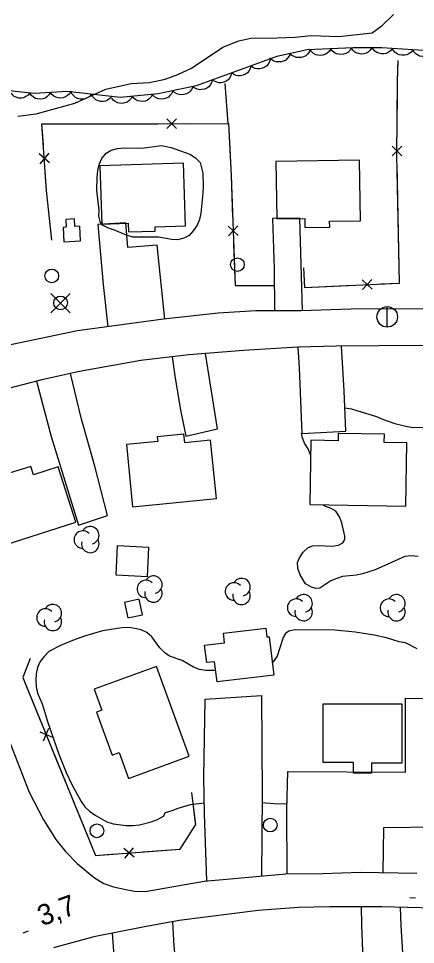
# Model space of a CAD drawing. Extents: x 282461 to 284471, y 5554090 to 5557646.
# Drawn here: x 283268.6 to 283326.6, y 5555733.8 to 5555869.1 of the extents above; entities that cross this region are included whole.
import ezdxf

# ---------------------------------------------------------------- set-up
doc = ezdxf.new("R2010")
doc.units = 0
for name, color, linetype in [('Niveau 19', 7, 'Continuous'), ('Niveau 2', 7, 'Continuous'), ('Niveau 21', 7, 'Continuous'), ('Niveau 3', 7, 'Continuous'), ('Niveau 31', 7, 'Continuous'), ('Niveau 36', 7, 'Continuous'), ('Niveau 37', 7, 'Continuous'), ('Niveau 44', 7, 'Continuous')]:
    doc.layers.add(name, color=color, linetype=linetype)

msp = doc.modelspace()

# ---------------------------------------------------------------- linework, layer by layer
at = {"layer": 'Niveau 19'}
for points in [[(283289.93, 5555825.16), (283288.81, 5555835.94), (283284.52, 5555835.61), (283284.25, 5555839.24), (283280.14, 5555838.98), (283280.93, 5555830.22), (283281.62, 5555824.04)], [(283310.06, 5555826.39), (283309.64, 5555839.89), (283305.69, 5555839.86), (283305.89, 5555832.53), (283305.94, 5555826.38)], [(283291.03, 5555819.66), (283291.44, 5555816.53), (283292.22, 5555811.89), (283293.01, 5555808.08), (283297.64, 5555809.15), (283295.88, 5555820.15)], [(283309.37, 5555821.07), (283309.57, 5555818.04), (283309.97, 5555808.46), (283316.4, 5555808.8), (283316.14, 5555814.67), (283315.74, 5555821.22)], [(283271.21, 5555816.08), (283273.31, 5555807.99), (283277.3, 5555795.04), (283281.57, 5555796.46), (283279.71, 5555803.68), (283277.75, 5555810.52), (283276.14, 5555817.23)], [(283296.07, 5555743.11), (283295.72, 5555752.9), (283295.65, 5555758.26), (283295.83, 5555769.65), (283304.06, 5555770.18), (283304.14, 5555755.67), (283304.08, 5555743.84)], [(283307.81, 5555744.15), (283307.76, 5555753.45), (283307.92, 5555759.1), (283325.08, 5555759), (283325.08, 5555769.8), (283330.37, 5555769.68), (283330.2, 5555758.41), (283329.84, 5555750.97), (283321.9, 5555750.85), (283321.77, 5555744.33)], [(283318.64, 5555739.36), (283318.65, 5555736.71), (283319.1, 5555724.95), (283325.13, 5555725.34), (283324.45, 5555736.58), (283324.39, 5555739.25)], [(283282.26, 5555735.46), (283283.45, 5555719.11), (283289.86, 5555720.03), (283292.69, 5555720.51), (283291.58, 5555730.69), (283291.32, 5555733.58), (283291.12, 5555737.15)]]:
    msp.add_lwpolyline(points, dxfattribs=at)
at = {"layer": 'Niveau 2'}
for points in [[(283320.24, 5555866.97), (283321.71, 5555868.06), (283323.36, 5555869.67)], [(283268.46, 5555854.79), (283271.13, 5555855.16), (283276.8, 5555856.71), (283281.31, 5555858.72), (283285.02, 5555859.56), (283287.68, 5555859.7), (283290, 5555860.18), (283291.85, 5555860.89), (283293.82, 5555861.83), (283298.43, 5555864.88), (283300.74, 5555865.82), (283302.48, 5555866.19), (283306.31, 5555866.22), (283308.98, 5555866.35), (283311.3, 5555866.6), (283315.37, 5555866.41), (283320.24, 5555866.97)], [(283289.47, 5555850.49), (283290.87, 5555850.21), (283293.6, 5555849.25), (283294.42, 5555848.73), (283295.12, 5555848.05), (283295.48, 5555846.49), (283295.56, 5555844.52), (283295.51, 5555843.53), (283295.19, 5555840.64), (283295.02, 5555839.71), (283294.68, 5555838.9), (283294.11, 5555838.08), (283293.48, 5555837.38), (283292.73, 5555836.97), (283291.8, 5555836.73), (283290.93, 5555836.79), (283289.08, 5555837.12), (283285.25, 5555837.15), (283284.32, 5555837.43), (283282.57, 5555838.17), (283281.7, 5555838.45), (283280.83, 5555838.9), (283280.47, 5555839.42), (283280.29, 5555840.17), (283280.34, 5555841.04), (283280.02, 5555843.99), (283280.07, 5555845.9), (283280.17, 5555846.83), (283280.34, 5555847.75), (283280.74, 5555848.63), (283281.37, 5555849.38), (283282.12, 5555849.85), (283283.04, 5555850.09), (283284.03, 5555850.16), (283286.58, 5555850.12), (283289.47, 5555850.49)], [(283316.25, 5555812.22), (283317.2, 5555812.05), (283318.13, 5555811.77), (283320.86, 5555810.93), (283321.74, 5555810.53), (283323.54, 5555809.91), (283325.34, 5555809.46), (283326.33, 5555809.35), (283328.3, 5555809.36), (283329.23, 5555809.43), (283330.15, 5555809.61), (283331.14, 5555809.62), (283333.75, 5555809.41), (283339.23, 5555809.74)], [(283311.23, 5555805.35), (283310.87, 5555806.22), (283310.34, 5555807.02), (283309.99, 5555807.95), (283309.91, 5555808.57)], [(283326.96, 5555790.49), (283325.98, 5555790.6), (283324.99, 5555790.48), (283320.66, 5555788.53), (283318.81, 5555787.94), (283317.88, 5555787.76), (283315.91, 5555787.57), (283315.05, 5555787.28), (283314.18, 5555786.92), (283312.57, 5555785.87), (283311.99, 5555785.81), (283311.35, 5555786.03), (283310.47, 5555786.49), (283309.71, 5555787.81), (283309.35, 5555788.74), (283309.34, 5555789.6), (283309.63, 5555790.3), (283310.14, 5555791.11), (283310.83, 5555791.76), (283311.52, 5555792.05), (283312.39, 5555792.11), (283314.31, 5555792.01), (283315.29, 5555792.14), (283315.93, 5555792.49), (283316.21, 5555792.95), (283316.21, 5555793.47), (283315.78, 5555795.38), (283315.43, 5555796.3), (283314.9, 5555797.11), (283314.26, 5555797.51), (283313.33, 5555797.85), (283313.12, 5555797.98)], [(283297.38, 5555773.84), (283295.92, 5555773.82), (283294.99, 5555773.99), (283294.12, 5555774.33), (283292.49, 5555775.3), (283290.63, 5555775.92), (283289.93, 5555776.44), (283289.22, 5555777.13), (283288.05, 5555778.74), (283287.29, 5555779.37), (283286.48, 5555779.77), (283285.55, 5555779.99), (283284.62, 5555780.1), (283283.63, 5555780.09), (283280.85, 5555779.61), (283278.19, 5555778.84), (283276.46, 5555778.24), (283274.67, 5555777.48), (283273, 5555776.6), (283272.31, 5555775.9), (283271.74, 5555775.14), (283271.34, 5555774.27), (283271.12, 5555773.34), (283271.07, 5555772.42), (283271.13, 5555771.44), (283271.32, 5555770.51), (283272.03, 5555768.96)], [(283326.8, 5555777.01), (283325.11, 5555777.87), (283324.18, 5555778.03), (283322.32, 5555778.6), (283320.51, 5555778.99), (283317.73, 5555779.43), (283314.77, 5555779.75), (283308.97, 5555779.77), (283308.04, 5555779.59), (283307.58, 5555779.24), (283307.24, 5555778.65), (283306.34, 5555775.93), (283305.77, 5555775.11), (283305.65, 5555774.99)], [(283272.03, 5555768.96), (283272.86, 5555766.24), (283274.47, 5555761.63), (283275.54, 5555758.92), (283276.37, 5555757.19), (283277.72, 5555754.72), (283278.25, 5555753.91), (283278.95, 5555753.28), (283279.77, 5555752.71), (283281.46, 5555751.74), (283282.39, 5555751.46), (283284.31, 5555751.18), (283285.29, 5555751.19), (283286.22, 5555751.31), (283287.95, 5555751.73), (283288.88, 5555752.08), (283289.74, 5555752.55), (283290.03, 5555753.08), (283291.01, 5555753.37), (283291.87, 5555753.73), (283293.67, 5555754.26), (283295.7, 5555754.53)], [(283304.13, 5555754.57), (283305.9, 5555754.41), (283307.79, 5555754.35)]]:
    msp.add_lwpolyline(points, dxfattribs=at)
at = {"layer": 'Niveau 21'}
for points in [[(283424.65, 5555807.76), (283419.5, 5555809.39), (283414.03, 5555810.79), (283395.36, 5555815.91), (283389.02, 5555817.54), (283378.92, 5555819.85), (283372.58, 5555821.42), (283367.64, 5555822.48), (283357.01, 5555824.48), (283350.67, 5555825.47), (283345.27, 5555826.01), (283338.77, 5555826.42), (283332.33, 5555826.66), (283317.09, 5555826.61), (283309.84, 5555826.38), (283303.23, 5555826.38), (283297.72, 5555826.05), (283289.73, 5555825.14), (283277.17, 5555823.43), (283264.32, 5555820.78)], [(283388.58, 5555812.82), (283377.06, 5555815.68), (283369.85, 5555817.13), (283364.39, 5555818.19), (283350.73, 5555820.22), (283343.36, 5555820.86), (283335.24, 5555821.14), (283327.29, 5555821.31), (283314.99, 5555821.21), (283309.37, 5555821.07), (283301.42, 5555820.58), (283293.44, 5555819.96), (283286.43, 5555819.09), (283277.46, 5555817.53), (283271.96, 5555816.27), (283266.52, 5555814.9)], [(283266.7, 5555764.85), (283270.14, 5555756.08), (283272.2, 5555752.04), (283274.03, 5555749.16), (283275.44, 5555747.38), (283277.13, 5555745.65), (283279.64, 5555743.53), (283281.04, 5555742.73), (283282.43, 5555742.22), (283284.23, 5555741.83), (283285.51, 5555741.61), (283287.08, 5555741.56), (283295.7, 5555743.07), (283307.63, 5555744.15), (283312.97, 5555744.19), (283318.53, 5555744.4), (283326.76, 5555744.23)], [(283362.46, 5555733.1), (283357.58, 5555734.63), (283352.75, 5555735.86), (283346.77, 5555737.15), (283337.31, 5555738.41), (283329.14, 5555739.1), (283321.65, 5555739.34), (283314, 5555739.34), (283309.48, 5555739.24), (283303.57, 5555738.79), (283292.04, 5555737.32), (283286.72, 5555736.35), (283279.55, 5555734.92), (283273.65, 5555733.31)]]:
    msp.add_lwpolyline(points, dxfattribs=at)
at = {"layer": 'Niveau 3'}
for p, q in [((283325.75, 5555740.7), (283326.55, 5555740.64)), ((283269.26, 5555735.53), (283270.01, 5555735.8))]:
    msp.add_line(p, q, dxfattribs=at)
at = {"layer": 'Niveau 31'}
for points in [[(283292.67, 5555847.93), (283280.45, 5555847.55), (283280.72, 5555839.03), (283284.6, 5555839.15), (283284.64, 5555837.89), (283288.52, 5555838.01), (283288.5, 5555838.65), (283292.96, 5555838.79), (283292.67, 5555847.93)], [(283318.5, 5555839.52), (283318.36, 5555848.38), (283306.17, 5555848.19), (283306.3, 5555839.8), (283310.38, 5555839.86), (283310.4, 5555838.53), (283314.02, 5555838.59), (283314, 5555839.46), (283318.5, 5555839.52)], [(283277.5, 5555838.72), (283276.8, 5555838.67), (283276.73, 5555839.79), (283275.46, 5555839.71), (283275.53, 5555838.57), (283275.07, 5555838.54), (283275.2, 5555836.44), (283277.63, 5555836.59), (283277.5, 5555838.72)], [(283285.23, 5555797.74), (283297.47, 5555798.96), (283296.62, 5555807.46), (283292.86, 5555807.08), (283292.73, 5555808.37), (283288.84, 5555807.98), (283288.91, 5555807.29), (283284.32, 5555806.84), (283285.23, 5555797.74)], [(283311.12, 5555798.08), (283325.14, 5555797.84), (283325.29, 5555807.07), (283322, 5555807.13), (283322.02, 5555808.33), (283315.27, 5555808.44), (283315.26, 5555807.4), (283311.28, 5555807.47), (283311.12, 5555798.08)], [(283265.18, 5555791.73), (283276.94, 5555795.48), (283274.35, 5555803.58), (283270.73, 5555802.42), (283270.34, 5555803.65), (283266.57, 5555802.45), (283266.81, 5555801.71), (283262.44, 5555800.32), (283265.18, 5555791.73)], [(283287.55, 5555791.87), (283287.36, 5555787.54), (283282.85, 5555787.74), (283283.04, 5555792.07), (283287.55, 5555791.87)], [(283286.68, 5555781.96), (283286.2, 5555784.24), (283284.06, 5555783.78), (283284.55, 5555781.51), (283286.68, 5555781.96)], [(283305.84, 5555773.17), (283297.56, 5555772.19), (283297.21, 5555775.12), (283296.06, 5555774.98), (283295.75, 5555777.56), (283298.66, 5555777.9), (283298.49, 5555779.29), (283304.67, 5555780.02), (283304.82, 5555778.73), (283305.17, 5555778.77), (283305.84, 5555773.17)], [(283288.71, 5555774.41), (283279.62, 5555771.1), (283280.74, 5555768.03), (283279.95, 5555767.74), (283282.24, 5555761.46), (283283.27, 5555761.84), (283284.63, 5555758.08), (283293.48, 5555761.3), (283288.71, 5555774.41)], [(283313.08, 5555768.96), (283324.58, 5555768.97), (283324.58, 5555760.3), (283320.11, 5555760.3), (283320.11, 5555758.83), (283317.5, 5555758.83), (283317.49, 5555760.39), (283313.08, 5555760.39), (283313.08, 5555768.96)]]:
    msp.add_lwpolyline(points, dxfattribs=at)
at = {"layer": 'Niveau 36'}
for p, q in [((283276.1, 5555826.09), (283273.28, 5555828.91)), ((283273.28, 5555826.09), (283276.1, 5555828.91)), ((283322.42, 5555823.97), (283322.42, 5555826.97))]:
    msp.add_line(p, q, dxfattribs=at)
for centre, radius in [((283300.54, 5555833.11), 1), ((283273.42, 5555831.47), 1), ((283274.7, 5555827.52), 1), ((283322.43, 5555825.48), 1.5), ((283280.01, 5555750.42), 1), ((283305.33, 5555751.25), 1)]:
    msp.add_circle(centre, radius, dxfattribs=at)
at = {"layer": 'Niveau 37'}
for p, q in [((283290.21, 5555852.99), (283291.62, 5555854.41)), ((283291.63, 5555852.99), (283290.21, 5555854.4)), ((283324.57, 5555850.41), (283323.14, 5555849.01)), ((283324.56, 5555849), (283323.15, 5555850.42)), ((283273.08, 5555847.96), (283271.57, 5555849.28)), ((283272.99, 5555849.37), (283271.67, 5555847.86)), ((283299.18, 5555838.72), (283300.64, 5555837.36)), ((283299.23, 5555837.3), (283300.59, 5555838.77)), ((283320.24, 5555829.53), (283318.76, 5555830.88)), ((283318.82, 5555829.47), (283320.17, 5555830.95)), ((283271.67, 5555764.87), (283273.51, 5555764.09)), ((283272.2, 5555763.56), (283272.98, 5555765.4)), ((283285.48, 5555746.55), (283283.96, 5555747.86)), ((283284.07, 5555746.44), (283285.38, 5555747.96))]:
    msp.add_line(p, q, dxfattribs=at)
for points in [[(283310.2, 5555832.63), (283310.35, 5555829.79), (283324.2, 5555830.42), (283323.85, 5555849.11), (283323.93, 5555859.81), (283324.02, 5555862.94)], [(283323.98, 5555861.71), (283324.02, 5555862.94)], [(283323.87, 5555851.71), (283323.93, 5555859.81), (283323.98, 5555861.71)], [(283299.17, 5555853.71), (283298.77, 5555859.55)], [(283299.17, 5555853.71), (283298.77, 5555859.55)], [(283273.41, 5555836.67), (283272.65, 5555843.96), (283271.98, 5555853.67), (283299.23, 5555853.71), (283299.62, 5555846.1), (283300.2, 5555830.06), (283305.94, 5555830.05)], [(283272.19, 5555850.61), (283271.98, 5555853.67), (283278.92, 5555853.68)], [(283278.92, 5555853.68), (283288.92, 5555853.69)], [(283292.92, 5555853.7), (283299.23, 5555853.71), (283299.42, 5555850.03)], [(283299.42, 5555850.03), (283299.62, 5555846.1), (283299.84, 5555840.04)], [(283324.06, 5555837.71), (283323.88, 5555847.71)], [(283273.41, 5555836.67), (283272.65, 5555843.96), (283272.47, 5555846.62)], [(283321.49, 5555830.3), (283324.2, 5555830.42), (283324.06, 5555837.71)], [(283299.98, 5555836.04), (283300.2, 5555830.06), (283304.22, 5555830.05)], [(283310.2, 5555832.63), (283310.35, 5555829.79), (283317.5, 5555830.12)], [(283304.22, 5555830.05), (283305.94, 5555830.05)], [(283270.26, 5555775.61), (283269.18, 5555772.83), (283279.79, 5555746.84), (283292.18, 5555747.75), (283294.47, 5555751.35), (283293.9, 5555756.02)], [(283270.26, 5555775.61), (283269.18, 5555772.83), (283271.83, 5555766.33)], [(283273.34, 5555762.63), (283277.12, 5555753.37)], [(283294.44, 5555751.6), (283293.9, 5555756.02)], [(283277.12, 5555753.37), (283279.79, 5555746.84), (283282.73, 5555747.06)], [(283286.72, 5555747.35), (283292.18, 5555747.75), (283294.47, 5555751.35), (283294.44, 5555751.6)]]:
    msp.add_lwpolyline(points, dxfattribs=at)
at = {"layer": 'Niveau 44'}
for points in [[(283395.71, 5555869.5), (283395.15, 5555867.57), (283394.57, 5555864.91), (283392.49, 5555860.73), (283389.25, 5555859.55), (283383.45, 5555858.8), (283377.65, 5555858.53), (283371.37, 5555858.71), (283365.33, 5555859.12), (283358.12, 5555860.45), (283344.39, 5555863.82), (283339.51, 5555864.48), (283327.67, 5555864.38), (283321.63, 5555864.79), (283317.45, 5555864.76), (283310.72, 5555864.47), (283306.32, 5555863.51), (283294.52, 5555859.25), (283288.96, 5555858.05), (283283.39, 5555857.54), (283275.73, 5555858.4), (283270.86, 5555858.13), (283264.35, 5555858.77)], [(283320.17, 5555864.78), (283319.94, 5555864.43), (283319.63, 5555864.17), (283319.35, 5555864), (283319.01, 5555863.91), (283318.64, 5555863.87), (283318.26, 5555863.93), (283317.95, 5555864.02), (283317.65, 5555864.21), (283317.38, 5555864.46), (283317.17, 5555864.76)], [(283323.17, 5555864.69), (283322.91, 5555864.36), (283322.58, 5555864.12), (283322.29, 5555863.97), (283321.94, 5555863.9), (283321.57, 5555863.9), (283321.2, 5555863.99), (283320.89, 5555864.09), (283320.61, 5555864.31), (283320.36, 5555864.58), (283320.18, 5555864.89)], [(283308.23, 5555863.93), (283308.08, 5555863.54), (283307.83, 5555863.22), (283307.59, 5555862.99), (283307.27, 5555862.83), (283306.92, 5555862.72), (283306.54, 5555862.71), (283306.21, 5555862.72), (283305.88, 5555862.85), (283305.56, 5555863.04), (283305.3, 5555863.29)], [(283311.17, 5555864.57), (283311.01, 5555864.18), (283310.76, 5555863.86), (283310.52, 5555863.63), (283310.21, 5555863.47), (283309.85, 5555863.36), (283309.47, 5555863.35), (283309.14, 5555863.36), (283308.81, 5555863.49), (283308.5, 5555863.68), (283308.23, 5555863.93)], [(283314.17, 5555864.62), (283313.96, 5555864.26), (283313.65, 5555863.99), (283313.38, 5555863.81), (283313.04, 5555863.71), (283312.67, 5555863.66), (283312.29, 5555863.7), (283311.98, 5555863.78), (283311.67, 5555863.96), (283311.39, 5555864.2), (283311.18, 5555864.49)], [(283317.17, 5555864.75), (283316.95, 5555864.39), (283316.65, 5555864.12), (283316.37, 5555863.94), (283316.04, 5555863.83), (283315.67, 5555863.79), (283315.29, 5555863.83), (283314.97, 5555863.91), (283314.67, 5555864.09), (283314.39, 5555864.33), (283314.17, 5555864.62)], [(283326.16, 5555864.48), (283325.91, 5555864.15), (283325.57, 5555863.92), (283325.28, 5555863.77), (283324.93, 5555863.7), (283324.57, 5555863.69), (283324.19, 5555863.78), (283323.89, 5555863.89), (283323.6, 5555864.1), (283323.35, 5555864.37), (283323.17, 5555864.69)], [(283329.16, 5555864.28), (283328.9, 5555863.95), (283328.57, 5555863.72), (283328.27, 5555863.56), (283327.93, 5555863.5), (283327.56, 5555863.49), (283327.19, 5555863.58), (283326.88, 5555863.69), (283326.6, 5555863.9), (283326.34, 5555864.17), (283326.16, 5555864.48)], [(283302.52, 5555862.14), (283302.42, 5555861.73), (283302.21, 5555861.38), (283302, 5555861.13), (283301.71, 5555860.93), (283301.37, 5555860.77), (283301, 5555860.7), (283300.67, 5555860.68), (283300.33, 5555860.76), (283299.99, 5555860.91), (283299.7, 5555861.12)], [(283305.34, 5555863.16), (283305.24, 5555862.75), (283305.03, 5555862.4), (283304.82, 5555862.15), (283304.53, 5555861.95), (283304.2, 5555861.79), (283303.82, 5555861.72), (283303.49, 5555861.7), (283303.15, 5555861.78), (283302.81, 5555861.93), (283302.52, 5555862.14)], [(283299.7, 5555861.12), (283299.59, 5555860.71), (283299.38, 5555860.37), (283299.18, 5555860.11), (283298.89, 5555859.91), (283298.55, 5555859.75), (283298.17, 5555859.68), (283297.85, 5555859.66), (283297.51, 5555859.74), (283297.17, 5555859.89), (283296.87, 5555860.1)], [(283296.87, 5555860.1), (283296.77, 5555859.69), (283296.56, 5555859.35), (283296.35, 5555859.09), (283296.06, 5555858.89), (283295.73, 5555858.73), (283295.35, 5555858.67), (283295.03, 5555858.64), (283294.68, 5555858.72), (283294.34, 5555858.87), (283294.05, 5555859.08)], [(283270.23, 5555858.19), (283269.96, 5555857.87), (283269.62, 5555857.65), (283269.32, 5555857.5), (283268.98, 5555857.45), (283268.61, 5555857.45), (283268.24, 5555857.55), (283267.93, 5555857.67), (283267.66, 5555857.89), (283267.41, 5555858.17), (283267.24, 5555858.49)], [(283273.22, 5555858.26), (283273.01, 5555857.9), (283272.71, 5555857.63), (283272.43, 5555857.44), (283272.1, 5555857.33), (283271.73, 5555857.28), (283271.35, 5555857.32), (283271.03, 5555857.39), (283270.73, 5555857.57), (283270.44, 5555857.81), (283270.23, 5555858.09)], [(283276.22, 5555858.43), (283276, 5555858.07), (283275.7, 5555857.8), (283275.43, 5555857.61), (283275.09, 5555857.5), (283274.73, 5555857.45), (283274.35, 5555857.49), (283274.03, 5555857.56), (283273.72, 5555857.74), (283273.44, 5555857.97), (283273.22, 5555858.26)], [(283279.2, 5555858.01), (283278.93, 5555857.69), (283278.58, 5555857.47), (283278.28, 5555857.33), (283277.94, 5555857.28), (283277.57, 5555857.29), (283277.2, 5555857.4), (283276.9, 5555857.52), (283276.62, 5555857.75), (283276.38, 5555858.03), (283276.21, 5555858.35)], [(283282.18, 5555857.68), (283281.91, 5555857.36), (283281.56, 5555857.14), (283281.27, 5555857), (283280.92, 5555856.95), (283280.55, 5555856.96), (283280.18, 5555857.06), (283279.88, 5555857.19), (283279.61, 5555857.41), (283279.36, 5555857.69), (283279.2, 5555858.01)], [(283291.1, 5555858.51), (283290.94, 5555858.12), (283290.69, 5555857.81), (283290.45, 5555857.58), (283290.14, 5555857.42), (283289.78, 5555857.31), (283289.4, 5555857.29), (283289.07, 5555857.31), (283288.75, 5555857.44), (283288.43, 5555857.63), (283288.17, 5555857.88)], [(283294.03, 5555859.14), (283293.88, 5555858.76), (283293.62, 5555858.44), (283293.38, 5555858.21), (283293.07, 5555858.05), (283292.72, 5555857.94), (283292.33, 5555857.93), (283292.01, 5555857.95), (283291.68, 5555858.07), (283291.36, 5555858.26), (283291.1, 5555858.51)], [(283285.16, 5555857.7), (283284.96, 5555857.34), (283284.67, 5555857.05), (283284.41, 5555856.86), (283284.08, 5555856.73), (283283.71, 5555856.67), (283283.33, 5555856.7), (283283.01, 5555856.76), (283282.7, 5555856.92), (283282.4, 5555857.15), (283282.18, 5555857.43)], [(283288.15, 5555857.98), (283287.95, 5555857.61), (283287.66, 5555857.33), (283287.39, 5555857.13), (283287.06, 5555857.01), (283286.7, 5555856.94), (283286.32, 5555856.97), (283286, 5555857.03), (283285.69, 5555857.2), (283285.39, 5555857.42), (283285.16, 5555857.7)]]:
    msp.add_lwpolyline(points, dxfattribs=at)
for centre, start, end in [((283279.04, 5555793.59), 282.2692, 149.7263), ((283277.95, 5555792.95), 44.1154, 269.804), ((283279.04, 5555792.32), 166.9369, 29.6212), ((283287.17, 5555785.74), 44.1154, 269.804), ((283288.27, 5555786.37), 282.2692, 149.7263), ((283300.05, 5555785.37), 44.1154, 269.804), ((283301.14, 5555786.01), 282.2692, 149.7263), ((283288.27, 5555785.1), 166.9369, 29.6212), ((283301.14, 5555784.74), 166.9369, 29.6212), ((283309.11, 5555783.01), 44.1154, 269.804), ((283310.21, 5555783.65), 282.2692, 149.7263), ((283322.68, 5555783), 44.1154, 269.804), ((283323.78, 5555783.64), 282.2692, 149.7263), ((283272.49, 5555781.57), 44.1154, 269.804), ((283273.58, 5555782.21), 282.2692, 149.7263), ((283310.21, 5555782.38), 166.9369, 29.6212), ((283323.78, 5555782.37), 166.9369, 29.6212), ((283273.58, 5555780.94), 166.9369, 29.6212)]:
    msp.add_arc(centre, 1.28, start, end, dxfattribs=at)

# ---------------------------------------------------------------- texts
at = {"layer": 'Niveau 3'}
msp.add_text('3,7  ', height=3, rotation=19.8385, dxfattribs=at).set_placement((283271.98, 5555736.47))

doc.saveas('drawing.dxf')
